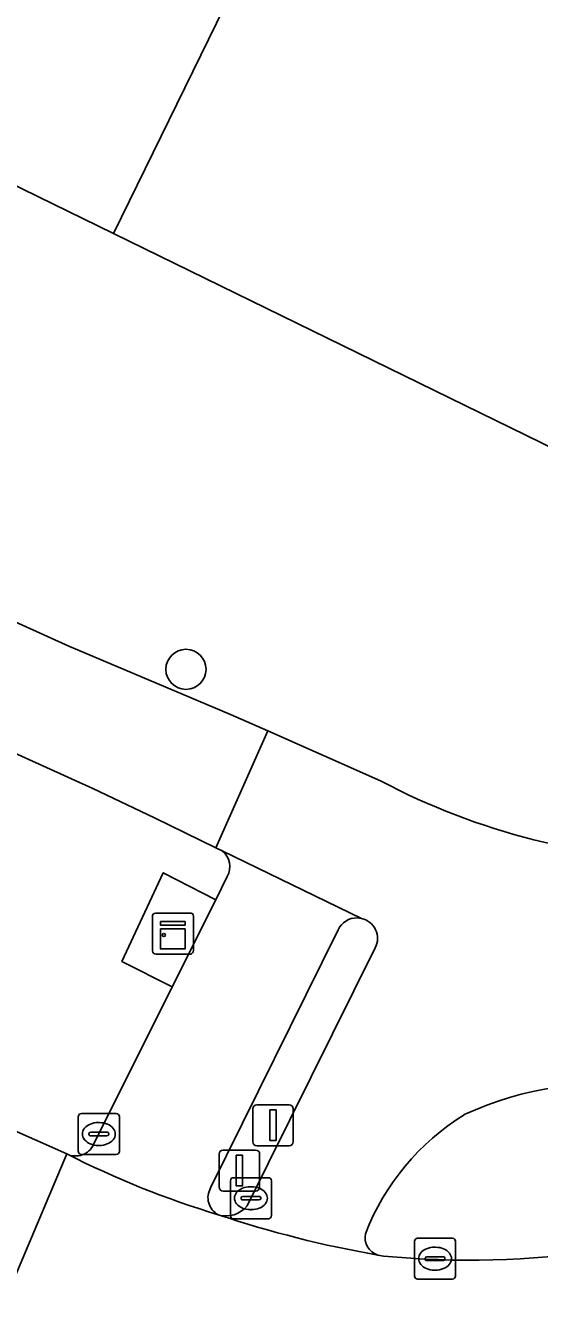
# Model space of a CAD drawing. Extents: x 160102 to 160934, y 382045 to 382923.
# Drawn here: x 160326.36 to 160338.9, y 382068.59 to 382099.89 of the extents above; entities that cross this region are included whole.
import ezdxf

# ---------------------------------------------------------------- set-up
doc = ezdxf.new("R2010")
doc.units = 0
for name, color, linetype in [('IMGEO_Berm_groen', 7, 'Continuous'), ('IMGEO_Boom', 7, 'Continuous'), ('IMGEO_Drukknoppaal', 7, 'Continuous'), ('IMGEO_Fietspad_gesloten', 7, 'Continuous'), ('IMGEO_Fietspad_open', 7, 'Continuous'), ('IMGEO_Kast', 7, 'Continuous'), ('IMGEO_Kolk', 7, 'Continuous'), ('IMGEO_Pand', 7, 'Continuous'), ('IMGEO_Rijbaan_regionaal_gesloten', 7, 'Continuous'), ('IMGEO_Verkeerseiland_open', 7, 'Continuous'), ('IMGEO_Verkeersregelinstallatiepaal', 7, 'Continuous'), ('IMGEO_Voetpad_open', 7, 'Continuous')]:
    doc.layers.add(name, color=color, linetype=linetype)

msp = doc.modelspace()

# ---------------------------------------------------------------- linework, layer by layer
at = {"layer": 'IMGEO_Berm_groen'}
for points in [[(160331.157, 382079.76), (160331.002, 382079.835), (160329.507, 382080.56), (160328, 382081.281), (160311.829, 382088.605)], [(160328.024, 382072.591), (160329.942, 382076.439), (160328.714, 382077.059), (160329.723, 382079.223), (160331.001, 382078.564), (160331.283, 382079.131)], [(160324.208, 382073.76), (160327.372, 382072.361)]]:
    msp.add_lwpolyline(points, dxfattribs=at)
for centre, radius, start, end in [((160330.846, 382079.371), 0.499, 331.2962, 51.3587), ((160327.585, 382072.796), 0.484, 243.8729, 334.9888)]:
    msp.add_arc(centre, radius, start, end, dxfattribs=at)
at = {"layer": 'IMGEO_Boom'}
msp.add_circle((160330.276, 382084.187), 0.489, dxfattribs=at)
at = {"layer": 'IMGEO_Drukknoppaal'}
for p, q in [((160332.004, 382073.561), (160332.794, 382073.561)), ((160332.794, 382073.561), (160332.004, 382073.561)), ((160331.904, 382072.661), (160331.904, 382073.461)), ((160331.904, 382073.461), (160331.904, 382072.661)), ((160332.894, 382073.461), (160332.894, 382072.661)), ((160332.894, 382072.661), (160332.894, 382073.461)), ((160332.794, 382072.561), (160332.004, 382072.561)), ((160332.004, 382072.561), (160332.794, 382072.561))]:
    msp.add_line(p, q, dxfattribs=at)
msp.add_lwpolyline([(160332.324, 382073.436), (160332.474, 382073.436), (160332.474, 382072.686), (160332.324, 382072.686), (160332.324, 382073.436)], dxfattribs=at)
for centre, start, end in [((160332.004, 382073.461), 90, 180), ((160332.004, 382073.461), 90, 180), ((160332.794, 382073.461), 0, 90), ((160332.794, 382073.461), 360, 90), ((160332.004, 382072.661), 180, 270), ((160332.004, 382072.661), 180, 270), ((160332.794, 382072.661), 270, 0), ((160332.794, 382072.661), 270, 0)]:
    msp.add_arc(centre, 0.1, start, end, dxfattribs=at)
at = {"layer": 'IMGEO_Fietspad_gesloten'}
for points in [[(160335.023, 382081.465), (160332.274, 382082.684), (160331.002, 382079.835), (160331.157, 382079.76), (160334.56, 382078.11)], [(160334.895, 382077.393), (160331.771, 382071.099)]]:
    msp.add_lwpolyline(points, dxfattribs=at)
for centre, radius, start, end in [((160342.838, 382096.242), 16.716, 242.127, 269.6502), ((160334.445, 382077.62), 0.504, 333.2453, 76.841), ((160340.472, 382065.969), 8.103, 48.9675, 114.8715), ((160340.222, 382068.245), 5.977, 121.8939, 158.7049), ((160331.257, 382071.503), 0.654, 252.9375, 321.826), ((160339.508, 382096.104), 26.601, 251.4956, 260.148), ((160335.104, 382070.33), 0.459, 169.1755, 251.1868)]:
    msp.add_arc(centre, radius, start, end, dxfattribs=at)
at = {"layer": 'IMGEO_Fietspad_open'}
for points in [[(160332.274, 382082.684), (160331.361, 382083.082), (160327.415, 382084.749), (160295.872, 382099.054)], [(160307.905, 382090.431), (160311.829, 382088.605), (160328, 382081.281), (160329.507, 382080.56), (160331.002, 382079.835), (160332.274, 382082.684)]]:
    msp.add_lwpolyline(points, dxfattribs=at)
at = {"layer": 'IMGEO_Kast'}
for p, q in [((160329.533, 382078.24), (160330.374, 382078.24)), ((160330.374, 382078.24), (160329.533, 382078.24)), ((160330.458, 382078.165), (160330.458, 382077.324)), ((160330.458, 382077.324), (160330.458, 382078.165)), ((160329.458, 382077.315), (160329.458, 382078.156)), ((160329.458, 382078.156), (160329.458, 382077.315)), ((160330.383, 382077.24), (160329.542, 382077.24)), ((160329.542, 382077.24), (160330.383, 382077.24))]:
    msp.add_line(p, q, dxfattribs=at)
for points in [[(160329.653, 382078.03), (160330.253, 382078.03), (160330.253, 382077.945), (160329.653, 382077.945), (160329.653, 382078.03)], [(160329.653, 382077.855), (160330.253, 382077.855), (160330.253, 382077.366), (160329.653, 382077.366), (160329.653, 382077.855)]]:
    msp.add_lwpolyline(points, dxfattribs=at)
msp.add_circle((160329.737, 382077.704), 0.0377, dxfattribs=at)
for centre, start, end in [((160329.536, 382078.162), 92.4484, 184.2845), ((160329.536, 382078.162), 92.4484, 184.2845), ((160330.38, 382078.162), 2.4484, 94.2845), ((160330.38, 382078.162), 2.4484, 94.2845), ((160329.536, 382077.318), 182.4484, 274.2845), ((160329.536, 382077.318), 182.4484, 274.2845), ((160330.38, 382077.318), 272.4484, 4.2845), ((160330.38, 382077.318), 272.4484, 4.2845)]:
    msp.add_arc(centre, 0.0779, start, end, dxfattribs=at)
at = {"layer": 'IMGEO_Kolk'}
for p, q in [((160327.65, 382072.422), (160327.65, 382073.274)), ((160327.725, 382073.348), (160328.577, 382073.348)), ((160328.651, 382073.274), (160328.651, 382072.422)), ((160327.909, 382072.842), (160327.909, 382072.854)), ((160327.952, 382072.891), (160328.35, 382072.891)), ((160328.138, 382073.128), (160328.163, 382073.128)), ((160328.393, 382072.854), (160328.393, 382072.842)), ((160328.347, 382072.805), (160327.949, 382072.805)), ((160328.161, 382072.568), (160328.136, 382072.568)), ((160328.577, 382072.348), (160327.725, 382072.348)), ((160331.36, 382070.856), (160331.36, 382071.708)), ((160331.435, 382071.782), (160332.287, 382071.782)), ((160332.361, 382071.708), (160332.361, 382070.856)), ((160331.619, 382071.276), (160331.619, 382071.288)), ((160331.662, 382071.325), (160332.06, 382071.325)), ((160331.848, 382071.562), (160331.873, 382071.562)), ((160332.103, 382071.288), (160332.103, 382071.276)), ((160332.057, 382071.239), (160331.659, 382071.239)), ((160331.871, 382071.002), (160331.846, 382071.002)), ((160332.287, 382070.782), (160331.435, 382070.782)), ((160335.852, 382069.38), (160335.852, 382070.232)), ((160335.927, 382070.306), (160336.779, 382070.306)), ((160336.34, 382070.086), (160336.365, 382070.086)), ((160336.853, 382070.232), (160336.853, 382069.38)), ((160336.111, 382069.8), (160336.111, 382069.812)), ((160336.549, 382069.763), (160336.151, 382069.763)), ((160336.154, 382069.849), (160336.552, 382069.849)), ((160336.595, 382069.812), (160336.595, 382069.8)), ((160336.363, 382069.526), (160336.338, 382069.526)), ((160336.779, 382069.306), (160335.927, 382069.306))]:
    msp.add_line(p, q, dxfattribs=at)
for points in [[(160327.65, 382072.422), (160327.65, 382073.274)], [(160327.725, 382073.348), (160328.577, 382073.348)], [(160328.651, 382073.274), (160328.651, 382072.422)], [(160328.577, 382072.348), (160327.725, 382072.348)], [(160331.36, 382070.856), (160331.36, 382071.708)], [(160331.435, 382071.782), (160332.287, 382071.782)], [(160332.361, 382071.708), (160332.361, 382070.856)], [(160332.287, 382070.782), (160331.435, 382070.782)], [(160335.852, 382069.38), (160335.852, 382070.232)], [(160335.927, 382070.306), (160336.779, 382070.306)], [(160336.853, 382070.232), (160336.853, 382069.38)], [(160336.779, 382069.306), (160335.927, 382069.306)]]:
    msp.add_lwpolyline(points, dxfattribs=at)
for centre, radius, start, end in [((160327.727, 382073.272), 0.0765, 91.552, 178.448), ((160327.727, 382073.272), 0.0765, 91.552, 178.448), ((160328.575, 382073.272), 0.0765, 1.552, 88.448), ((160328.575, 382073.272), 0.0765, 1.552, 88.448), ((160327.949, 382072.851), 0.0403, 85.8775, 175.7526), ((160327.946, 382072.841), 0.0366, 178.938, 274.7102), ((160328.35, 382072.848), 0.043, 264.8664, 352.4533), ((160328.354, 382072.853), 0.0386, 1.7309, 96.639), ((160327.727, 382072.424), 0.0765, 181.552, 268.448), ((160327.727, 382072.424), 0.0765, 181.552, 268.448), ((160328.575, 382072.424), 0.0765, 271.552, 358.448), ((160328.575, 382072.424), 0.0765, 271.552, 358.448), ((160331.437, 382071.706), 0.0765, 91.552, 178.448), ((160331.437, 382071.706), 0.0765, 91.552, 178.448), ((160332.285, 382071.706), 0.0765, 1.552, 88.448), ((160332.285, 382071.706), 0.0765, 1.552, 88.448), ((160331.659, 382071.285), 0.0403, 85.8775, 175.7526), ((160331.656, 382071.275), 0.0366, 178.938, 274.7102), ((160332.06, 382071.282), 0.043, 264.8664, 352.4533), ((160332.064, 382071.287), 0.0386, 1.7309, 96.639), ((160331.437, 382070.858), 0.0765, 181.552, 268.448), ((160331.437, 382070.858), 0.0765, 181.552, 268.448), ((160332.285, 382070.858), 0.0765, 271.552, 358.448), ((160332.285, 382070.858), 0.0765, 271.552, 358.448), ((160335.929, 382070.23), 0.0765, 91.552, 178.448), ((160335.929, 382070.23), 0.0765, 91.552, 178.448), ((160336.777, 382070.23), 0.0765, 1.552, 88.448), ((160336.777, 382070.23), 0.0765, 1.552, 88.448), ((160336.151, 382069.809), 0.0403, 85.8775, 175.7526), ((160336.148, 382069.799), 0.0366, 178.938, 274.7102), ((160336.552, 382069.806), 0.043, 264.8664, 352.4533), ((160336.556, 382069.811), 0.0386, 1.7309, 96.639), ((160335.929, 382069.382), 0.0765, 181.552, 268.448), ((160335.929, 382069.382), 0.0765, 181.552, 268.448), ((160336.777, 382069.382), 0.0765, 271.552, 358.448), ((160336.777, 382069.382), 0.0765, 271.552, 358.448)]:
    msp.add_arc(centre, radius, start, end, dxfattribs=at)
for centre, major_axis, ratio, start_param, end_param in [((160328.137, 382072.848), (-0.387, 0.002), 0.722429, 4.712389, 7.853982), ((160328.162, 382072.848), (-0.39, 0.002), 0.717154, 1.570796, 4.712389), ((160331.847, 382071.282), (-0.387, 0.002), 0.722429, 4.712389, 7.853982), ((160331.872, 382071.282), (-0.39, 0.002), 0.717154, 1.570796, 4.712389), ((160336.339, 382069.806), (-0.387, 0.002), 0.722429, 4.712389, 7.853982), ((160336.364, 382069.806), (-0.39, 0.002), 0.717154, 1.570796, 4.712389)]:
    msp.add_ellipse(centre, major_axis=major_axis, ratio=ratio, start_param=start_param, end_param=end_param, dxfattribs=at)
at = {"layer": 'IMGEO_Pand'}
for points in [[(160319.256, 382119.924), (160311.135, 382103.326), (160328.51, 382094.825), (160336.631, 382111.423), (160334.391, 382112.519)], [(160328.51, 382094.825), (160344.903, 382086.804), (160352.794, 382102.932), (160338.652, 382109.851), (160338.882, 382110.321), (160336.631, 382111.423)]]:
    msp.add_lwpolyline(points, close=True, dxfattribs=at)
at = {"layer": 'IMGEO_Rijbaan_regionaal_gesloten'}
for points in [[(160163.175, 382160.176), (160161.221, 382156.917), (160166.922, 382150.828), (160171.292, 382146.612), (160176.677, 382142.396), (160181.593, 382138.961), (160189.553, 382134.512), (160192.831, 382132.912), (160196.108, 382131.311), (160203.209, 382127.72), (160253.387, 382103.128), (160266.927, 382096.532), (160280.466, 382089.935), (160289.987, 382085.485), (160299.508, 382081.035), (160308.912, 382076.819), (160318.315, 382072.603), (160326.015, 382069.145), (160327.372, 382072.361), (160324.208, 382073.76), (160304.76, 382082.44), (160301.625, 382083.86), (160300.529, 382084.344)], [(160327.372, 382072.361), (160326.015, 382069.145), (160324.64, 382065.885), (160327.4, 382064.655), (160328.302, 382064.253), (160331.079, 382063.015), (160337.434, 382060.178)], [(160335.094, 382069.871), (160334.956, 382069.895)]]:
    msp.add_lwpolyline(points, dxfattribs=at)
for centre, radius, start, end in [((160337.61, 382092.517), 22.607, 243.0714, 253.1707), ((160337.205, 382091.644), 21.875, 264.4611, 292.3901), ((160339.508, 382096.104), 26.601, 251.4956, 260.148)]:
    msp.add_arc(centre, radius, start, end, dxfattribs=at)
at = {"layer": 'IMGEO_Verkeerseiland_open'}
for points in [[(160334.56, 382078.11), (160334.456, 382078.123)], [(160333.988, 382077.829), (160330.878, 382071.532)], [(160331.771, 382071.099), (160334.895, 382077.393)], [(160334.956, 382069.895), (160335.094, 382069.871)]]:
    msp.add_lwpolyline(points, dxfattribs=at)
for centre, radius, start, end in [((160334.446, 382077.62), 0.503, 88.8234, 155.4511), ((160334.445, 382077.62), 0.504, 333.2453, 76.841), ((160340.472, 382065.969), 8.103, 48.9675, 114.8715), ((160340.222, 382068.245), 5.977, 121.8939, 158.7049), ((160331.282, 382071.294), 0.469, 149.4677, 242.4463), ((160337.205, 382091.644), 21.875, 264.4611, 292.3901), ((160331.257, 382071.503), 0.654, 252.9375, 321.826), ((160335.104, 382070.33), 0.459, 169.1755, 251.1868)]:
    msp.add_arc(centre, radius, start, end, dxfattribs=at)
at = {"layer": 'IMGEO_Verkeersregelinstallatiepaal'}
for p, q in [((160331.084, 382071.556), (160331.084, 382072.356)), ((160331.084, 382072.356), (160331.084, 382071.556)), ((160331.184, 382072.456), (160331.974, 382072.456)), ((160331.974, 382072.456), (160331.184, 382072.456)), ((160332.074, 382072.356), (160332.074, 382071.556)), ((160332.074, 382071.556), (160332.074, 382072.356)), ((160331.974, 382071.456), (160331.184, 382071.456)), ((160331.184, 382071.456), (160331.974, 382071.456))]:
    msp.add_line(p, q, dxfattribs=at)
msp.add_lwpolyline([(160331.504, 382072.331), (160331.654, 382072.331), (160331.654, 382071.581), (160331.504, 382071.581), (160331.504, 382072.331)], dxfattribs=at)
for centre, start, end in [((160331.184, 382072.356), 90, 180), ((160331.184, 382072.356), 90, 180), ((160331.974, 382072.356), 0, 90), ((160331.974, 382072.356), 360, 90), ((160331.184, 382071.556), 180, 270), ((160331.184, 382071.556), 180, 270), ((160331.974, 382071.556), 270, 0), ((160331.974, 382071.556), 270, 0)]:
    msp.add_arc(centre, 0.1, start, end, dxfattribs=at)
at = {"layer": 'IMGEO_Voetpad_open'}
for points in [[(160253.884, 382119.517), (160272.552, 382110.296), (160291.986, 382100.904), (160295.872, 382099.054), (160327.415, 382084.749), (160331.361, 382083.082), (160332.274, 382082.684), (160335.023, 382081.465)], [(160328.51, 382094.825), (160311.135, 382103.326), (160303.497, 382107.063), (160302.599, 382105.313), (160301.823, 382103.81), (160300.926, 382102.053), (160300.776, 382101.747), (160293.972, 382105.096)], [(160342.736, 382079.526), (160344.903, 382086.804), (160328.51, 382094.825)], [(160334.456, 382078.123), (160334.56, 382078.11), (160331.157, 382079.76)], [(160331.283, 382079.131), (160331.001, 382078.564), (160329.942, 382076.439), (160328.024, 382072.591)], [(160330.878, 382071.532), (160333.988, 382077.829)]]:
    msp.add_lwpolyline(points, dxfattribs=at)
msp.add_lwpolyline([(160329.942, 382076.439), (160331.001, 382078.564), (160329.723, 382079.223), (160328.714, 382077.059)], close=True, dxfattribs=at)
for centre, radius, start, end in [((160342.838, 382096.242), 16.716, 242.127, 269.6502), ((160330.846, 382079.371), 0.499, 331.2962, 51.3587), ((160334.446, 382077.62), 0.503, 88.8234, 155.4511), ((160327.585, 382072.796), 0.484, 243.8729, 334.9888), ((160337.61, 382092.517), 22.607, 243.0714, 253.1707), ((160331.282, 382071.294), 0.469, 149.4677, 242.4463)]:
    msp.add_arc(centre, radius, start, end, dxfattribs=at)

doc.saveas('drawing.dxf')
